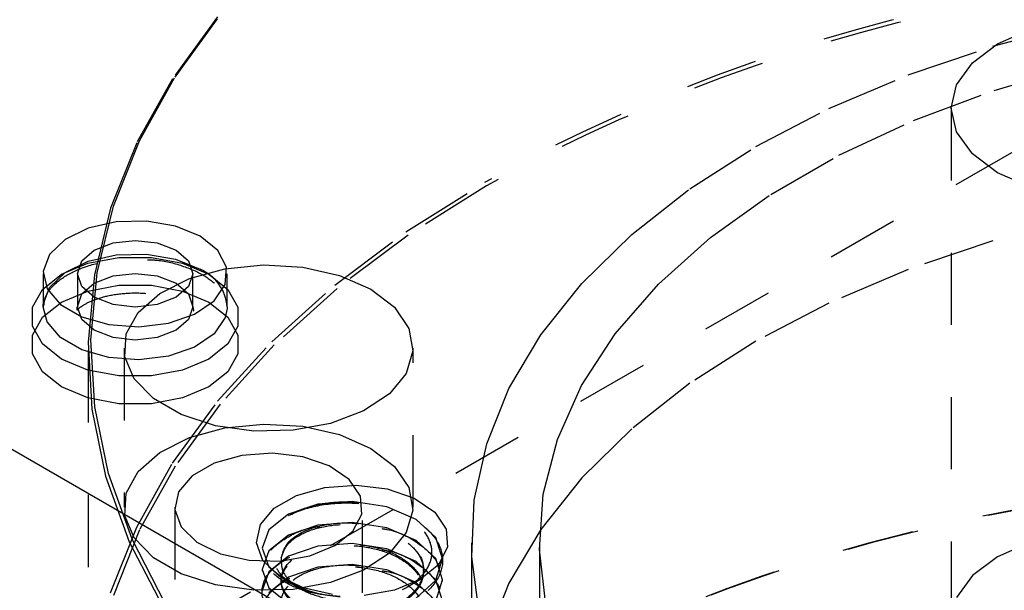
# Model space of a CAD drawing. Header units: inches. Extents: x 1907 to 2452, y -210 to -54.
# Tile 317 of 656: x 1990.518 to 1991.881, y -191.318 to -190.527. Entities that reach past the tile are written whole.
import ezdxf

# ---------------------------------------------------------------- set-up
doc = ezdxf.new("R2010")
doc.units = ezdxf.units.IN
doc.header["$LTSCALE"] = 0.5
doc.header["$MEASUREMENT"] = 0
doc.linetypes.add('HIDDEN', pattern=[0.225, 0.15, -0.075])
doc.layers.add('SID-M-H', color=4, linetype='HIDDEN')
doc.layers.add('SID-M-S', color=105, linetype='Continuous')

msp = doc.modelspace()

# ---------------------------------------------------------------- linework, layer by layer
at = {"layer": 'SID-M-H'}
for p, q in [((1990.79193, -190.52319), (1990.72939, -190.60905)), ((1990.73305, -190.60664), (1990.79546, -190.52097)), ((1991.86518, -190.56389), (1991.98889, -190.53108)), ((1991.87158, -190.56071), (1991.91684, -190.54066)), ((1991.74786, -190.60376), (1991.86518, -190.56389)), ((1991.83686, -190.58683), (1991.87158, -190.56071)), ((1991.81503, -190.61725), (1991.83686, -190.58683)), ((1991.86726, -190.62507), (1991.98613, -190.59056)), ((1990.72939, -190.60905), (1990.67987, -190.69768)), ((1990.68363, -190.69509), (1990.73305, -190.60664)), ((1991.63812, -190.65028), (1991.74786, -190.60376)), ((1991.75541, -190.66667), (1991.86726, -190.62507)), ((1991.80759, -190.6499), (1991.81503, -190.61725)), ((1991.5371, -190.70297), (1991.63812, -190.65028)), ((1991.80759, -190.6499), (1991.80759, -191.36029)), ((1991.81503, -190.68254), (1991.80759, -190.6499)), ((1991.65186, -190.71491), (1991.75541, -190.66667)), ((1991.83686, -190.71297), (1991.81503, -190.68254)), ((1990.67987, -190.69768), (1990.64372, -190.78845)), ((1990.64756, -190.78567), (1990.68363, -190.69509)), ((1990.94837, -191.25553), (1991.91603, -190.69691)), ((1991.44583, -190.76129), (1991.5371, -190.70297)), ((1991.55778, -190.76922), (1991.65186, -190.71491)), ((1991.87158, -190.73909), (1991.83686, -190.71297)), ((1991.91684, -190.75914), (1991.87158, -190.73909)), ((1991.05256, -190.82111), (1991.16162, -190.75248)), ((1991.16439, -190.75727), (1991.05555, -190.82575)), ((1991.36525, -190.82464), (1991.44583, -190.76129)), ((1991.47423, -190.829), (1991.55778, -190.76922)), ((1990.64372, -190.78845), (1990.62123, -190.88068)), ((1990.62512, -190.87771), (1990.64756, -190.78567)), ((1991.98889, -190.80054), (1991.86518, -190.83335)), ((1990.61258, -190.81596), (1990.58062, -190.83159)), ((1990.6516, -190.80717), (1990.61258, -190.81596)), ((1990.69345, -190.80617), (1990.6516, -190.80717)), ((1990.7336, -190.81307), (1990.69345, -190.80617)), ((1990.76769, -190.82712), (1990.7336, -190.81307)), ((1990.79203, -190.8468), (1990.76769, -190.82712)), ((1990.95411, -190.8949), (1991.05256, -190.82111)), ((1991.05555, -190.82575), (1990.95731, -190.89939)), ((1991.29618, -190.89237), (1991.36525, -190.82464)), ((1991.40215, -190.89357), (1991.47423, -190.829)), ((1990.58062, -190.83159), (1990.55918, -190.85236)), ((1990.62115, -190.84641), (1990.6471, -190.83639)), ((1990.6471, -190.83639), (1990.67772, -190.83288)), ((1990.67772, -190.83288), (1990.70833, -190.83639)), ((1990.70833, -190.83639), (1990.73428, -190.84641)), ((1991.86518, -190.83335), (1991.74786, -190.87322)), ((1990.55918, -190.85236), (1990.55058, -190.87603)), ((1990.6038, -190.86139), (1990.62115, -190.84641)), ((1990.61234, -190.8644), (1990.65519, -190.85636)), ((1990.61258, -190.86169), (1990.6516, -190.8529)), ((1990.6516, -190.8529), (1990.69345, -190.8519)), ((1990.65519, -190.85636), (1990.70024, -190.85636)), ((1990.69345, -190.8519), (1990.7336, -190.8588)), ((1990.70024, -190.85636), (1990.74309, -190.8644)), ((1990.73428, -190.84641), (1990.75163, -190.86139)), ((1990.80398, -190.86998), (1990.79203, -190.8468)), ((1990.57589, -190.87969), (1990.61234, -190.8644)), ((1990.58062, -190.87731), (1990.61258, -190.86169)), ((1990.59772, -190.87906), (1990.6038, -190.86139)), ((1990.7336, -190.8588), (1990.76769, -190.87285)), ((1990.74309, -190.8644), (1990.77954, -190.87969)), ((1990.75163, -190.86139), (1990.75772, -190.87906)), ((1990.80195, -190.87209), (1990.85562, -190.86675)), ((1990.80225, -190.89414), (1990.80398, -190.86998)), ((1990.85562, -190.86675), (1990.9098, -190.86996)), ((1990.9098, -190.86996), (1990.96047, -190.8815)), ((1990.54941, -190.90073), (1990.57589, -190.87969)), ((1990.55047, -190.87906), (1990.55047, -190.92479)), ((1990.55058, -190.87603), (1990.55576, -190.90002)), ((1990.55918, -190.89809), (1990.58062, -190.87731)), ((1990.59772, -190.87906), (1990.59772, -190.92479)), ((1990.6038, -190.89674), (1990.59772, -190.87906)), ((1990.62123, -190.88068), (1990.61256, -190.97368)), ((1990.61646, -190.97052), (1990.62512, -190.87771)), ((1990.62115, -190.89213), (1990.6471, -190.88212)), ((1990.6471, -190.88212), (1990.67772, -190.87861)), ((1990.67772, -190.87861), (1990.70833, -190.88212)), ((1990.70833, -190.88212), (1990.73428, -190.89213)), ((1990.75772, -190.87906), (1990.75163, -190.89674)), ((1990.75276, -190.88559), (1990.80195, -190.87209)), ((1990.75772, -190.92479), (1990.75772, -190.87906)), ((1990.77954, -190.87969), (1990.80602, -190.90073)), ((1990.80496, -190.92479), (1990.80496, -190.87906)), ((1990.96047, -190.8815), (1991.00387, -190.9005)), ((1991.74786, -190.87322), (1991.63812, -190.91974)), ((1990.55058, -190.92175), (1990.55918, -190.89809)), ((1990.6038, -190.90711), (1990.62115, -190.89213)), ((1990.62115, -190.91172), (1990.6038, -190.89674)), ((1990.61234, -190.90298), (1990.65519, -190.89494)), ((1990.65519, -190.89494), (1990.70024, -190.89494)), ((1990.70024, -190.89494), (1990.74309, -190.90298)), ((1990.71171, -190.90626), (1990.75276, -190.88559)), ((1990.73428, -190.89213), (1990.75163, -190.90711)), ((1990.75163, -190.89674), (1990.73428, -190.91172)), ((1990.78702, -190.91666), (1990.80225, -190.89414)), ((1990.86702, -190.9733), (1990.95411, -190.8949)), ((1991.23934, -190.96378), (1991.29618, -190.89237)), ((1991.34238, -190.96219), (1991.40215, -190.89357)), ((1990.53549, -190.92547), (1990.54941, -190.90073)), ((1990.55576, -190.90002), (1990.57416, -190.92175)), ((1990.57589, -190.91827), (1990.61234, -190.90298)), ((1990.59772, -190.92479), (1990.6038, -190.90711)), ((1990.6471, -190.92173), (1990.62115, -190.91172)), ((1990.68183, -190.93255), (1990.71171, -190.90626)), ((1990.73428, -190.91172), (1990.70833, -190.92173)), ((1990.74309, -190.90298), (1990.77954, -190.91827)), ((1990.75163, -190.90711), (1990.75772, -190.92479)), ((1990.80602, -190.90073), (1990.81994, -190.92547)), ((1990.95731, -190.89939), (1990.8704, -190.97762)), ((1991.00387, -190.9005), (1991.03678, -190.92555)), ((1990.53549, -190.95147), (1990.53549, -190.92547)), ((1990.54941, -190.93931), (1990.57589, -190.91827)), ((1990.55047, -190.92479), (1990.55051, -190.9229)), ((1990.55576, -190.94575), (1990.55047, -190.92479)), ((1990.55051, -190.9229), (1990.55058, -190.92175)), ((1990.57416, -190.92175), (1990.60378, -190.93884)), ((1990.6038, -190.94246), (1990.59772, -190.92479)), ((1990.67772, -190.92524), (1990.6471, -190.92173)), ((1990.70833, -190.92173), (1990.67772, -190.92524)), ((1990.75772, -190.92479), (1990.75163, -190.94246)), ((1990.75995, -190.93512), (1990.78702, -190.91666)), ((1990.77954, -190.91827), (1990.80602, -190.93931)), ((1990.80496, -190.92479), (1990.80489, -190.92729)), ((1990.81994, -190.92547), (1990.81994, -190.95147)), ((1991.03678, -190.92555), (1991.05676, -190.9548)), ((1991.63812, -190.91974), (1991.5371, -190.97243)), ((1990.53549, -190.96404), (1990.54941, -190.93931)), ((1990.60378, -190.93884), (1990.64141, -190.94946)), ((1990.66536, -190.96252), (1990.68183, -190.93255)), ((1990.72397, -190.94749), (1990.75995, -190.93512)), ((1990.80225, -190.93986), (1990.78702, -190.96239)), ((1990.80489, -190.92729), (1990.80225, -190.93986)), ((1990.80602, -190.93931), (1990.81994, -190.96404)), ((1990.54941, -190.97621), (1990.53549, -190.95147)), ((1990.57416, -190.96747), (1990.55576, -190.94575)), ((1990.62115, -190.95744), (1990.6038, -190.94246)), ((1990.64141, -190.94946), (1990.68297, -190.95246)), ((1990.68297, -190.95246), (1990.72397, -190.94749)), ((1990.75163, -190.94246), (1990.73428, -190.95744)), ((1990.81994, -190.95147), (1990.80602, -190.97621)), ((1990.53549, -190.99005), (1990.53549, -190.96404)), ((1990.6471, -190.96746), (1990.62115, -190.95744)), ((1990.6635, -190.99394), (1990.66536, -190.96252)), ((1990.73428, -190.95744), (1990.70833, -190.96746)), ((1990.78702, -190.96239), (1990.75995, -190.98084)), ((1990.81994, -190.96404), (1990.81994, -190.99005)), ((1991.05676, -190.9548), (1991.06233, -190.98608)), ((1991.19531, -191.03815), (1991.23934, -190.96378)), ((1991.29558, -191.03409), (1991.34238, -190.96219)), ((1990.57589, -190.99725), (1990.54941, -190.97621)), ((1990.60378, -190.98457), (1990.57416, -190.96747)), ((1990.61256, -190.97368), (1990.61776, -191.06677)), ((1990.62166, -191.06341), (1990.61646, -190.97052)), ((1990.67772, -190.97097), (1990.6471, -190.96746)), ((1990.70833, -190.96746), (1990.67772, -190.97097)), ((1990.75995, -190.98084), (1990.72397, -190.99322)), ((1990.80602, -190.97621), (1990.77954, -190.99725)), ((1990.79193, -191.05573), (1990.86702, -190.9733)), ((1990.8704, -190.97762), (1990.79546, -191.05988)), ((1991.5371, -190.97243), (1991.44583, -191.03075)), ((1990.54941, -191.01479), (1990.53549, -190.99005)), ((1990.64141, -190.99519), (1990.60378, -190.98457)), ((1990.61245, -190.98533), (1990.61245, -191.51786)), ((1990.66245, -190.98214), (1990.66245, -191.2026)), ((1990.67639, -191.02449), (1990.6635, -190.99394)), ((1990.72397, -190.99322), (1990.68297, -190.99818)), ((1990.81994, -190.99005), (1990.80602, -191.01479)), ((1991.06233, -190.98608), (1991.05308, -191.01706)), ((1991.06245, -191.2026), (1991.06245, -190.98214)), ((1990.61234, -191.01254), (1990.57589, -190.99725)), ((1990.68297, -190.99818), (1990.64141, -190.99519)), ((1990.77954, -190.99725), (1990.74309, -191.01254)), ((1990.57589, -191.03583), (1990.54941, -191.01479)), ((1990.65519, -191.02058), (1990.61234, -191.01254)), ((1990.70024, -191.02058), (1990.65519, -191.02058)), ((1990.74309, -191.01254), (1990.70024, -191.02058)), ((1990.80602, -191.01479), (1990.77954, -191.03583)), ((1991.05308, -191.01706), (1991.02969, -191.04546)), ((1990.70309, -191.0519), (1990.67639, -191.02449)), ((1991.26229, -191.10846), (1991.29558, -191.03409)), ((1991.44583, -191.03075), (1991.36525, -191.0941)), ((1990.61234, -191.05112), (1990.57589, -191.03583)), ((1990.77954, -191.03583), (1990.74309, -191.05112)), ((1991.02969, -191.04546), (1990.99389, -191.06916)), ((1991.16453, -191.11472), (1991.19531, -191.03815)), ((1990.65519, -191.05915), (1990.61234, -191.05112)), ((1990.70024, -191.05915), (1990.65519, -191.05915)), ((1990.74309, -191.05112), (1990.70024, -191.05915)), ((1990.7416, -191.07413), (1990.70309, -191.0519)), ((1990.72939, -191.14158), (1990.79193, -191.05573)), ((1990.79546, -191.05988), (1990.73305, -191.14556)), ((1990.61776, -191.06677), (1990.63681, -191.15925)), ((1990.64067, -191.1557), (1990.62166, -191.06341)), ((1990.78908, -191.08954), (1990.7416, -191.07413)), ((1990.99389, -191.06916), (1990.94835, -191.0864)), ((1990.842, -191.09699), (1990.78908, -191.08954)), ((1990.80195, -191.09255), (1990.85562, -191.08721)), ((1990.85562, -191.08721), (1990.9098, -191.09043)), ((1990.94835, -191.0864), (1990.89643, -191.09592)), ((1990.75276, -191.10606), (1990.80195, -191.09255)), ((1990.89643, -191.09592), (1990.842, -191.09699)), ((1990.9098, -191.09043), (1990.96047, -191.10196)), ((1990.96047, -191.10196), (1991.00387, -191.12096)), ((1991.36525, -191.0941), (1991.29618, -191.16183)), ((1990.71171, -191.12672), (1990.75276, -191.10606)), ((1991.14733, -191.19268), (1991.16453, -191.11472)), ((1991.24287, -191.18445), (1991.26229, -191.10846)), ((1990.68183, -191.15302), (1990.71171, -191.12672)), ((1990.82536, -191.13068), (1990.78691, -191.14153)), ((1990.86782, -191.12762), (1990.82536, -191.13068)), ((1990.90971, -191.13269), (1990.86782, -191.12762)), ((1991.00387, -191.12096), (1991.03678, -191.14602)), ((1990.67987, -191.23022), (1990.72939, -191.14158)), ((1990.78691, -191.14153), (1990.75665, -191.15899)), ((1990.94647, -191.14534), (1990.90971, -191.13269)), ((1990.67335, -191.24671), (1990.64067, -191.1557)), ((1990.66536, -191.18299), (1990.68183, -191.15302)), ((1990.73305, -191.14556), (1990.68363, -191.23401)), ((1990.97413, -191.16419), (1990.94647, -191.14534)), ((1991.03678, -191.14602), (1991.05676, -191.17527)), ((1990.63681, -191.15925), (1990.66956, -191.25045)), ((1990.75665, -191.15899), (1990.73785, -191.18119)), ((1990.98968, -191.1872), (1990.97413, -191.16419)), ((1991.29618, -191.16183), (1991.23934, -191.23324)), ((1990.6635, -191.21441), (1990.66536, -191.18299)), ((1990.73785, -191.18119), (1990.73256, -191.2057)), ((1990.90123, -191.18608), (1990.9405, -191.17499)), ((1990.9405, -191.17499), (1990.98389, -191.17187)), ((1990.98389, -191.17187), (1991.02668, -191.17705)), ((1991.02668, -191.17705), (1991.06424, -191.18997)), ((1991.05676, -191.17527), (1991.06233, -191.20654)), ((1991.23756, -191.2612), (1991.24287, -191.18445)), ((1990.87031, -191.20392), (1990.90123, -191.18608)), ((1990.93056, -191.19821), (1990.89001, -191.21203)), ((1990.9784, -191.19454), (1990.93056, -191.19821)), ((1991.02624, -191.20186), (1990.9784, -191.19454)), ((1990.99145, -191.21189), (1990.98968, -191.1872)), ((1991.06424, -191.18997), (1991.09249, -191.20923)), ((1991.14388, -191.27125), (1991.14733, -191.19268)), ((1990.73245, -191.2026), (1990.73245, -191.52105)), ((1990.73256, -191.2057), (1990.74134, -191.22988)), ((1990.85111, -191.2266), (1990.87031, -191.20392)), ((1990.89001, -191.21203), (1990.86292, -191.23362)), ((1990.97924, -191.23556), (1990.99145, -191.21189)), ((1990.99245, -191.52105), (1990.99245, -191.2026)), ((1991.06679, -191.21932), (1991.02624, -191.20186)), ((1991.06233, -191.20654), (1991.05308, -191.23753)), ((1991.09249, -191.20923), (1991.10839, -191.23274)), ((1990.67639, -191.24496), (1990.6635, -191.21441)), ((1990.9784, -191.2237), (1990.93056, -191.22737)), ((1991.02624, -191.23102), (1990.9784, -191.2237)), ((1991.09389, -191.24455), (1991.06679, -191.21932)), ((1990.64372, -191.32099), (1990.67987, -191.23022)), ((1990.68363, -191.23401), (1990.64756, -191.32459)), ((1990.74134, -191.22988), (1990.76325, -191.25111)), ((1990.8457, -191.25164), (1990.85111, -191.2266)), ((1990.86292, -191.23362), (1990.8534, -191.25941)), ((1990.93056, -191.22737), (1990.89001, -191.24119)), ((1990.95437, -191.25567), (1990.97924, -191.23556)), ((1991.06679, -191.24848), (1991.02624, -191.23102)), ((1991.05308, -191.23753), (1991.02969, -191.26593)), ((1991.10839, -191.23274), (1991.11019, -191.25796)), ((1991.23934, -191.23324), (1991.19531, -191.30761)), ((1990.66956, -191.25045), (1990.71577, -191.33968)), ((1990.71946, -191.33575), (1990.67335, -191.24671)), ((1990.70309, -191.27237), (1990.67639, -191.24496)), ((1990.76325, -191.25111), (1990.7959, -191.26707)), ((1990.85467, -191.27635), (1990.8457, -191.25164)), ((1990.89001, -191.24119), (1990.86292, -191.26278)), ((1990.9784, -191.25287), (1990.93056, -191.25654)), ((1991.02624, -191.26018), (1990.9784, -191.25287)), ((1991.09389, -191.27372), (1991.06679, -191.24848)), ((1991.1034, -191.27399), (1991.09389, -191.24455)), ((1991.14345, -191.2516), (1991.14345, -192.5009)), ((1991.23745, -191.2516), (1991.23745, -192.5009)), ((1991.91684, -191.25105), (1991.87158, -191.2711)), ((1990.7959, -191.26707), (1990.83577, -191.27605)), ((1990.8534, -191.25941), (1990.86292, -191.2852)), ((1990.86292, -191.26278), (1990.8534, -191.28857)), ((1990.93056, -191.25654), (1990.89001, -191.27036)), ((1990.91954, -191.27002), (1990.95437, -191.25567)), ((1991.02969, -191.26593), (1990.99389, -191.28962)), ((1991.06679, -191.27765), (1991.02624, -191.26018)), ((1991.11019, -191.25796), (1991.09772, -191.28215)), ((1991.24641, -191.33784), (1991.23756, -191.2612)), ((1990.7416, -191.2946), (1990.70309, -191.27237)), ((1990.83577, -191.27605), (1990.87853, -191.27707)), ((1990.87705, -191.29803), (1990.85467, -191.27635)), ((1990.89001, -191.27036), (1990.86292, -191.29194)), ((1990.87853, -191.27707), (1990.91954, -191.27002)), ((1991.09389, -191.30288), (1991.06679, -191.27765)), ((1991.1034, -191.30315), (1991.09389, -191.27372)), ((1991.09389, -191.30343), (1991.1034, -191.27399)), ((1991.1034, -191.27612), (1991.1034, -191.27399)), ((1991.15422, -191.34962), (1991.14388, -191.27125)), ((1991.87158, -191.2711), (1991.83686, -191.29722)), ((1983.64919, -195.46926), (1990.88368, -191.29288)), ((1990.8534, -191.28857), (1990.8534, -191.2907)), ((1990.8534, -191.28857), (1990.86292, -191.31437)), ((1990.86292, -191.29194), (1990.8534, -191.31774)), ((1990.86292, -191.2852), (1990.89001, -191.30679)), ((1990.93056, -191.2857), (1990.89001, -191.29952)), ((1990.9784, -191.28203), (1990.93056, -191.2857)), ((1990.99389, -191.28962), (1990.94835, -191.30687)), ((1991.02624, -191.28934), (1990.9784, -191.28203)), ((1991.06679, -191.30681), (1991.02624, -191.28934)), ((1991.09772, -191.28215), (1991.07231, -191.30269)), ((1991.07698, -191.2907), (1991.07698, -191.28857)), ((1990.78908, -191.31001), (1990.7416, -191.2946)), ((1990.89001, -191.29952), (1990.86292, -191.32111)), ((1990.91042, -191.31434), (1990.87705, -191.29803)), ((1990.87982, -191.30315), (1990.87982, -191.30528)), ((1990.88447, -191.30268), (1990.89107, -191.30649)), ((1990.89001, -191.30679), (1990.90935, -191.31501)), ((1990.94835, -191.30687), (1990.89643, -191.31638)), ((1991.07231, -191.30269), (1991.03673, -191.31736)), ((1991.05389, -191.31333), (1991.07233, -191.30268)), ((1991.06679, -191.32866), (1991.09389, -191.30343)), ((1991.09389, -191.33204), (1991.06679, -191.30681)), ((1991.1034, -191.33232), (1991.09389, -191.30288)), ((1991.09389, -191.33259), (1991.1034, -191.30315)), ((1991.1034, -191.30528), (1991.1034, -191.30315)), ((1991.19531, -191.30761), (1991.16453, -191.38417)), ((1991.83686, -191.29722), (1991.81503, -191.32764)), ((1990.842, -191.31745), (1990.78908, -191.31001)), ((1990.89643, -191.31638), (1990.842, -191.31745)), ((1990.86292, -191.31437), (1990.89001, -191.33595)), ((1990.89678, -191.30979), (1990.90701, -191.31569)), ((1990.95115, -191.32351), (1990.91042, -191.31434)), ((1991.03673, -191.31736), (1990.99483, -191.32456))]:
    msp.add_line(p, q, dxfattribs=at)
for centre, radius, start, end in [((1992.32581, -192.85478), 2.40312, 99.64624, 118.9763), ((1992.32769, -192.85862), 2.40187, 99.45473, 118.96869), ((1990.74393, -190.92924), 0.06119, 4.16873, 67.15141), ((1992.33172, -193.58474), 2.41752, 98.9113, 118.94733), ((1992.33059, -193.57549), 2.40894, 99.0929, 118.95443), ((1990.92176, -191.27887), 0.04219, 133.11408, 171.31406), ((1990.97508, -191.13843), 0.18842, 249.58286, 265.90007)]:
    msp.add_arc(centre, radius, start, end, dxfattribs=at)
for points, knots in [([(1990.55131, -190.9233), (1990.55183, -190.91839), (1990.55293, -190.90822), (1990.56739, -190.8909), (1990.59239, -190.87469), (1990.62659, -190.86317), (1990.66227, -190.85758), (1990.6852, -190.85909), (1990.69491, -190.85973)], [0, 0, 0, 0, 0.158269, 0.3277602, 0.5090973, 0.6881811, 0.8678821, 1, 1, 1, 1]), ([(1990.69491, -190.85973), (1990.69848, -190.8598), (1990.71534, -190.86011), (1990.74345, -190.86742), (1990.77441, -190.88074), (1990.79519, -190.89819), (1990.80478, -190.91384), (1990.80412, -190.9229), (1990.80385, -190.92655)], [0, 0, 0, 0, 0.0551614, 0.2605194, 0.4638746, 0.6644297, 0.864425, 1, 1, 1, 1]), ([(1990.59726, -190.92956), (1990.59892, -190.92786), (1990.60229, -190.9244), (1990.61827, -190.91558), (1990.6417, -190.9085), (1990.67135, -190.90486), (1990.70332, -190.90651), (1990.73056, -190.91298), (1990.74964, -190.92198), (1990.7546, -190.92625), (1990.75701, -190.92832)], [0, 0, 0, 0, 0.1129146, 0.2295217, 0.3524863, 0.4868289, 0.6287154, 0.7706926, 0.8886663, 1, 1, 1, 1]), ([(1990.59725, -190.92471), (1990.59714, -190.92665), (1990.59696, -190.93), (1990.5971, -190.9296), (1990.59715, -190.92942)], [0, 0, 0, 0, 0.5797806, 1, 1, 1, 1]), ([(1990.75844, -190.92991), (1990.75858, -190.93009), (1990.75952, -190.93127), (1990.75855, -190.92775), (1990.75772, -190.92476)], [0, 0, 0, 0, 0.1492687, 1, 1, 1, 1]), ([(1990.96161, -191.32636), (1990.94828, -191.32508), (1990.92176, -191.32253), (1990.88615, -191.30884), (1990.85989, -191.28808), (1990.85015, -191.26153), (1990.85991, -191.23503), (1990.88771, -191.21283), (1990.92932, -191.1986), (1990.9784, -191.19479), (1991.02748, -191.20225), (1991.06909, -191.22012), (1991.09689, -191.24596), (1991.10665, -191.27612), (1991.09689, -191.30628), (1991.06909, -191.33212), (1991.02748, -191.34999), (1990.9784, -191.35745), (1990.92932, -191.35363), (1990.88771, -191.33941), (1990.8599, -191.3172), (1990.85017, -191.29075), (1990.85982, -191.26399), (1990.88805, -191.24274), (1990.9155, -191.23055), (1990.93243, -191.22935), (1990.93337, -191.22928)], [0, 0, 0, 0, 0.0367427, 0.0730796, 0.1170959, 0.1611121, 0.2051283, 0.2491446, 0.2931608, 0.337177, 0.3811932, 0.4252095, 0.4692257, 0.5132419, 0.5572581, 0.6012744, 0.6452906, 0.6893068, 0.7333231, 0.7773393, 0.8213555, 0.8653717, 0.909388, 0.9534042, 0.9974204, 1, 1, 1, 1]), ([(1990.88005, -191.2725), (1990.87999, -191.27864), (1990.87985, -191.29095), (1990.89373, -191.3081), (1990.91662, -191.32186), (1990.94706, -191.33054), (1990.98165, -191.33299), (1991.01676, -191.32868), (1991.04837, -191.3178), (1991.0729, -191.30131), (1991.08751, -191.28079), (1991.09013, -191.25843), (1991.08048, -191.23642), (1991.05918, -191.21732), (1991.02839, -191.20304), (1990.99142, -191.19519), (1990.9521, -191.19488), (1990.91495, -191.20185), (1990.88418, -191.21575), (1990.86321, -191.23472), (1990.8547, -191.25684), (1990.85996, -191.27947), (1990.87788, -191.30037), (1990.89888, -191.31014), (1990.90935, -191.31501)], [0, 0, 0, 0, 0.0407291, 0.0816816, 0.1228791, 0.1645751, 0.2069411, 0.2493803, 0.2929085, 0.3364184, 0.3807836, 0.4254688, 0.4705662, 0.5164184, 0.5622647, 0.609279, 0.656278, 0.704048, 0.7522209, 0.8007284, 0.8500668, 0.8993742, 0.9498274, 1, 1, 1, 1]), ([(1990.89292, -191.24807), (1990.89783, -191.24433), (1990.91001, -191.23505), (1990.93983, -191.22555), (1990.97836, -191.22288), (1991.01712, -191.22916), (1991.04992, -191.24364), (1991.07185, -191.26441), (1991.07955, -191.28857), (1991.07185, -191.31274), (1991.04992, -191.33351), (1991.01711, -191.34799), (1990.9784, -191.35426), (1990.93969, -191.35163), (1990.90688, -191.3408), (1990.88495, -191.32368), (1990.87725, -191.30315), (1990.88495, -191.28263), (1990.90688, -191.26551), (1990.93969, -191.25468), (1990.9784, -191.25205), (1991.01711, -191.25832), (1991.04992, -191.2728), (1991.07185, -191.29357), (1991.07955, -191.31774), (1991.07185, -191.3419), (1991.04992, -191.36267), (1991.01711, -191.37715), (1990.9784, -191.38342), (1990.93969, -191.3808), (1990.90688, -191.36996), (1990.88495, -191.35284), (1990.87725, -191.33232), (1990.88495, -191.31179), (1990.90688, -191.29467), (1990.93969, -191.28384), (1990.9784, -191.28122), (1991.01711, -191.28748), (1991.04992, -191.30196), (1991.07185, -191.32273), (1991.07955, -191.3469), (1991.07185, -191.37107), (1991.04992, -191.39183), (1991.01711, -191.40631), (1990.9784, -191.41258), (1990.93969, -191.40996), (1990.90687, -191.39912), (1990.88498, -191.38202), (1990.87715, -191.3614), (1990.88533, -191.34127), (1990.90097, -191.32682), (1990.91564, -191.32248), (1990.91929, -191.3214)], [0, 0, 0, 0, 0.01376, 0.0341657, 0.0545714, 0.0749772, 0.0953829, 0.1157887, 0.1361944, 0.1566001, 0.1770059, 0.1974116, 0.2178174, 0.2382231, 0.2586289, 0.2790346, 0.2994403, 0.3198461, 0.3402518, 0.3606576, 0.3810633, 0.4014691, 0.4218748, 0.4422805, 0.4626863, 0.483092, 0.5034978, 0.5239035, 0.5443092, 0.564715, 0.5851207, 0.6055265, 0.6259322, 0.646338, 0.6667437, 0.6871494, 0.7075552, 0.7279609, 0.7483667, 0.7687724, 0.7891782, 0.8095839, 0.8299896, 0.8503954, 0.8708011, 0.8912069, 0.9116126, 0.9320183, 0.9524241, 0.9728298, 0.9932356, 1, 1, 1, 1]), ([(1990.88005, -191.2725), (1990.8821, -191.26631), (1990.88619, -191.25398), (1990.90802, -191.23816), (1990.93965, -191.22764), (1990.97841, -191.22502), (1991.0171, -191.23128), (1991.04992, -191.24577), (1991.07184, -191.26652), (1991.07957, -191.29073), (1991.07177, -191.31476), (1991.0504, -191.33584), (1991.02799, -191.34424), (1991.01694, -191.34839)], [0, 0, 0, 0, 0.0848019, 0.1690717, 0.2616581, 0.3542445, 0.446831, 0.5394174, 0.6320039, 0.7245903, 0.8171768, 0.9097632, 1, 1, 1, 1]), ([(1991.01982, -191.23216), (1991.02197, -191.23247), (1991.04017, -191.23502), (1991.0688, -191.24994), (1991.09697, -191.27495), (1991.10663, -191.30533), (1991.0969, -191.33542), (1991.06909, -191.36128), (1991.02748, -191.37915), (1990.9784, -191.38661), (1990.92932, -191.3828), (1990.88771, -191.36857), (1990.8599, -191.34636), (1990.85017, -191.31992), (1990.85982, -191.29315), (1990.88805, -191.2719), (1990.9155, -191.25972), (1990.93243, -191.25851), (1990.93337, -191.25845)], [0, 0, 0, 0, 0.0094481, 0.0799069, 0.1503656, 0.2208244, 0.2912831, 0.3617419, 0.4322007, 0.5026594, 0.5731182, 0.6435769, 0.7140357, 0.7844945, 0.8549532, 0.925412, 0.9958707, 1, 1, 1, 1]), ([(1990.96161, -191.32636), (1990.95318, -191.32561), (1990.93173, -191.32368), (1990.90217, -191.31432), (1990.87905, -191.2985), (1990.87015, -191.28041), (1990.87362, -191.26199), (1990.88657, -191.25265), (1990.89292, -191.24807)], [0, 0, 0, 0, 0.1203432, 0.3061237, 0.4921721, 0.6665137, 0.8364612, 1, 1, 1, 1]), ([(1991.01982, -191.26133), (1991.02197, -191.26163), (1991.04017, -191.26418), (1991.0688, -191.2791), (1991.09697, -191.30411), (1991.10663, -191.33449), (1991.0969, -191.36459), (1991.06909, -191.39045), (1991.02748, -191.40831), (1990.9784, -191.41577), (1990.92932, -191.41196), (1990.88771, -191.39774), (1990.8599, -191.37552), (1990.85017, -191.34908), (1990.85982, -191.32231), (1990.88805, -191.30106), (1990.9155, -191.28888), (1990.93243, -191.28768), (1990.93337, -191.28761)], [0, 0, 0, 0, 0.0094481, 0.0799069, 0.1503656, 0.2208244, 0.2912831, 0.3617419, 0.4322007, 0.5026594, 0.5731182, 0.6435769, 0.7140357, 0.7844945, 0.8549532, 0.925412, 0.9958707, 1, 1, 1, 1]), ([(1990.9348, -191.35046), (1990.92559, -191.34795), (1990.90508, -191.34236), (1990.88508, -191.32566), (1990.87722, -191.30532), (1990.88496, -191.28475), (1990.90688, -191.26764), (1990.93969, -191.2568), (1990.9784, -191.25418), (1991.01711, -191.26045), (1991.04992, -191.27493), (1991.07184, -191.29568), (1991.07958, -191.3199), (1991.07173, -191.3439), (1991.05133, -191.36429), (1991.03028, -191.37227), (1991.02053, -191.37596)], [0, 0, 0, 0, 0.05968532, 0.13279191, 0.20589849, 0.27900508, 0.35211167, 0.42521825, 0.49832484, 0.57143143, 0.64453801, 0.7176446, 0.79075119, 0.86385777, 0.93696436, 1, 1, 1, 1]), ([(1991.01982, -191.29049), (1991.02197, -191.29079), (1991.04017, -191.29334), (1991.0688, -191.30826), (1991.09697, -191.33327), (1991.10663, -191.36365), (1991.0969, -191.39375), (1991.06909, -191.41961), (1991.02748, -191.43748), (1990.9784, -191.44494), (1990.92932, -191.44112), (1990.88771, -191.42689), (1990.85992, -191.40471), (1990.85009, -191.37813), (1990.86013, -191.35189), (1990.88419, -191.33099), (1990.90841, -191.32401), (1990.91838, -191.32114)], [0, 0, 0, 0, 0.0096933, 0.0819804, 0.1542676, 0.2265547, 0.2988419, 0.371129, 0.4434162, 0.5157033, 0.5879905, 0.6602776, 0.7325648, 0.8048519, 0.8771391, 0.9494262, 1, 1, 1, 1]), ([(1990.93337, -191.37915), (1990.92467, -191.37677), (1990.90471, -191.37129), (1990.8851, -191.35481), (1990.87721, -191.33448), (1990.88496, -191.31391), (1990.90688, -191.2968), (1990.93969, -191.28596), (1990.9784, -191.28334), (1991.01711, -191.28961), (1991.04992, -191.30409), (1991.07184, -191.32485), (1991.07958, -191.34906), (1991.07173, -191.37306), (1991.05133, -191.39346), (1991.03028, -191.40143), (1991.02053, -191.40512)], [0, 0, 0, 0, 0.0565902, 0.1299374, 0.2032846, 0.2766318, 0.3499791, 0.4233263, 0.4966735, 0.5700207, 0.643368, 0.7167152, 0.7900624, 0.8634096, 0.9367569, 1, 1, 1, 1])]:
    msp.add_open_spline(points, degree=3, knots=knots, dxfattribs=at)
at = {"layer": 'SID-M-S'}
msp.add_line((1978.69887, -184.30545), (2002.03339, -197.77618), dxfattribs=at)

doc.saveas('drawing.dxf')
